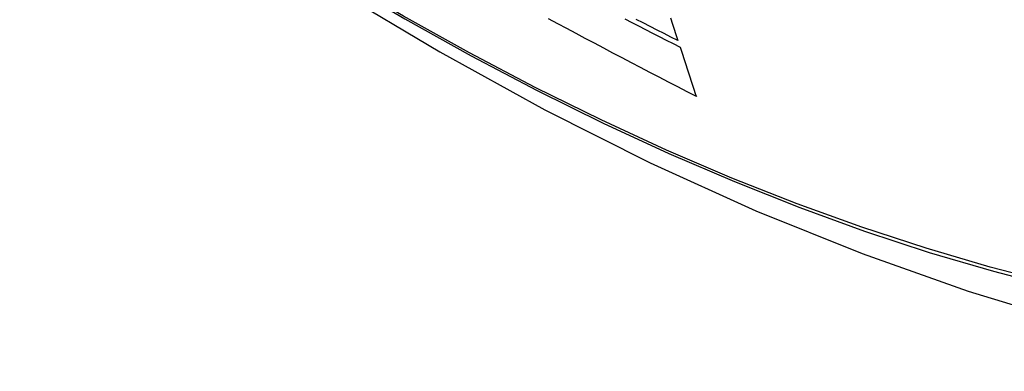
# Model space of a CAD drawing. Header units: inches. Extents: x 17 to 570, y 51 to 268.
# Tile 329 of 376: x 527.196 to 527.562, y 223.521 to 223.651. Entities that reach past the tile are written whole.
import ezdxf

# ---------------------------------------------------------------- set-up
doc = ezdxf.new("R2010")
doc.units = ezdxf.units.IN
doc.header["$MEASUREMENT"] = 0
doc.layers.add('Visible Edges(ANSI)', color=7, linetype='Continuous', lineweight=25)
doc.layers.add('Visible Tangent Edges(ANSI)', color=7, linetype='Continuous', lineweight=25)

msp = doc.modelspace()

# ---------------------------------------------------------------- linework, layer by layer
at = {"layer": 'Visible Edges(ANSI)', "flags": 128}
for points in [[(527.05281, 223.87048), (527.08862, 223.83635), (527.125, 223.80362), (527.16189, 223.77234), (527.19924, 223.74256), (527.23701, 223.71434), (527.27515, 223.68772), (527.31362, 223.66276), (527.35237, 223.63951), (527.39135, 223.61801), (527.43053, 223.59831), (527.46985, 223.58046), (527.50928, 223.56451), (527.54877, 223.55051), (527.58828, 223.53851), (527.62776, 223.52857), (527.66716, 223.52074)], [(527.4477, 223.62294), (527.44424, 223.62472), (527.44079, 223.62651), (527.43733, 223.62829), (527.43389, 223.63009), (527.43044, 223.63188), (527.427, 223.63368), (527.42356, 223.63547), (527.42013, 223.63728), (527.4167, 223.63908), (527.41327, 223.64089), (527.40985, 223.6427), (527.40643, 223.64452), (527.40301, 223.64633), (527.3996, 223.64815), (527.39619, 223.64998), (527.39279, 223.65181)], [(527.42113, 223.65179), (527.42368, 223.65047), (527.42624, 223.64916), (527.4288, 223.64784), (527.43136, 223.64653), (527.43393, 223.64523), (527.43649, 223.64392), (527.43906, 223.64261), (527.44163, 223.64131)], [(527.44084, 223.64372), (527.43826, 223.64502), (527.43568, 223.64633), (527.43311, 223.64764), (527.43053, 223.64895), (527.42796, 223.65027), (527.42539, 223.65158)], [(527.4381, 223.65215), (527.43835, 223.65138), (527.4386, 223.65062), (527.43885, 223.64985), (527.43909, 223.64908), (527.43934, 223.64831), (527.43959, 223.64755), (527.43984, 223.64678), (527.44009, 223.64601), (527.44034, 223.64525), (527.44059, 223.64448), (527.44084, 223.64372)], [(527.44163, 223.64131), (527.44188, 223.64054), (527.44213, 223.63977), (527.44238, 223.63901), (527.44263, 223.63824), (527.44288, 223.63747), (527.44314, 223.63671), (527.44339, 223.63594), (527.44364, 223.63517), (527.44389, 223.63441), (527.44415, 223.63364), (527.4444, 223.63288), (527.44465, 223.63211), (527.44491, 223.63134), (527.44516, 223.63058), (527.44541, 223.62981), (527.44567, 223.62905), (527.44592, 223.62828), (527.44617, 223.62752), (527.44643, 223.62675), (527.44668, 223.62599), (527.44694, 223.62522), (527.44719, 223.62446), (527.44744, 223.6237), (527.4477, 223.62294)]]:
    msp.add_lwpolyline(points, dxfattribs=at)
at = {"layer": 'Visible Tangent Edges(ANSI)', "flags": 128}
for points in [[(527.04937, 223.87553), (527.07265, 223.85315), (527.09619, 223.83136), (527.11994, 223.8102), (527.1439, 223.78969), (527.16804, 223.76986), (527.19232, 223.75072), (527.21671, 223.73231), (527.24119, 223.71465), (527.26573, 223.69775), (527.29029, 223.68163), (527.31485, 223.66632), (527.3394, 223.6518), (527.36395, 223.63808), (527.3885, 223.62515), (527.41301, 223.61304), (527.43747, 223.60174), (527.46185, 223.59128), (527.48611, 223.58166), (527.51025, 223.5729), (527.53427, 223.56498), (527.55813, 223.55793), (527.58182, 223.55174)], [(527.58045, 223.5534), (527.55687, 223.55951), (527.5331, 223.56649), (527.50918, 223.57433), (527.48513, 223.58302), (527.46095, 223.59257), (527.43666, 223.60297), (527.41228, 223.61421), (527.38783, 223.62627), (527.36336, 223.63916), (527.33887, 223.65284), (527.31438, 223.66732), (527.28988, 223.68261), (527.26537, 223.6987), (527.24089, 223.71558), (527.21646, 223.73323), (527.19212, 223.75163), (527.1679, 223.77075), (527.14383, 223.79057), (527.11993, 223.81107), (527.09623, 223.83221), (527.07277, 223.85397), (527.04956, 223.87633)]]:
    msp.add_lwpolyline(points, dxfattribs=at)

doc.saveas('drawing.dxf')
